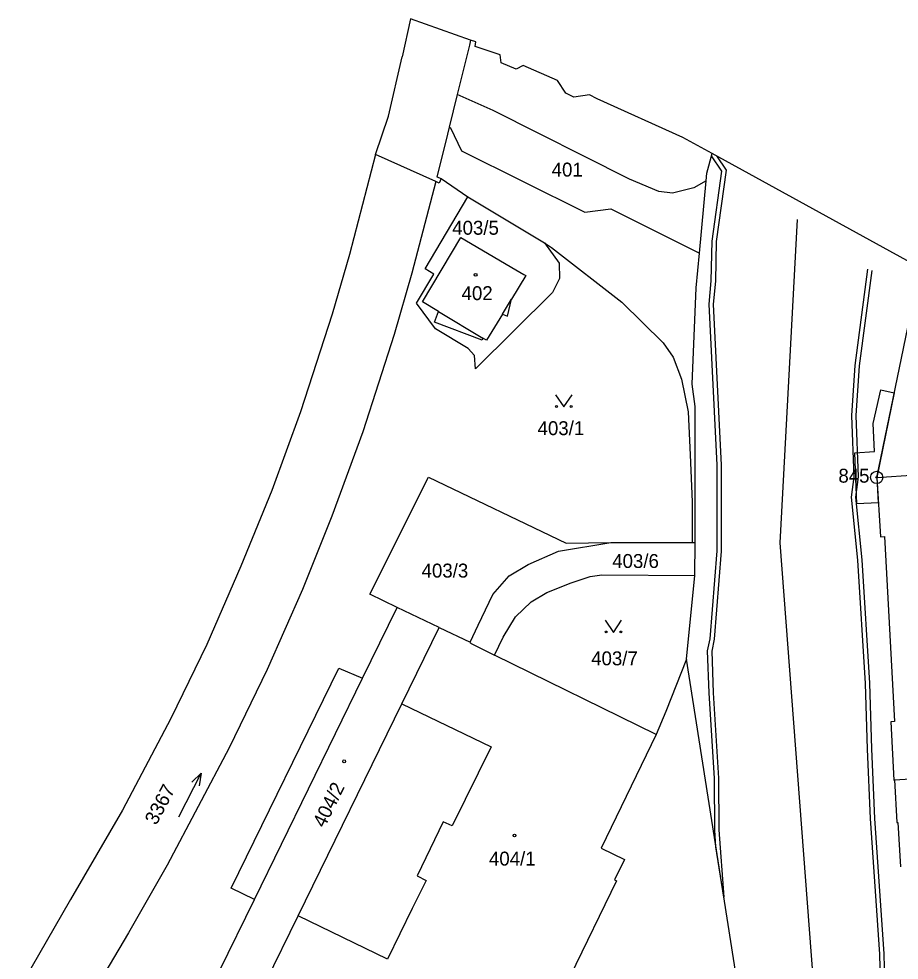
# Model space of a CAD drawing. Extents: x -755819 to -753140, y -1169796 to -1166000.
# Drawn here: x -755603.7 to -755496.3, y -1166282.7 to -1166167.8 of the extents above; entities that cross this region are included whole.
import ezdxf

# ---------------------------------------------------------------- set-up
doc = ezdxf.new("R2010")
doc.units = 0
for name, color, linetype in [('Vrstva 1', 7, 'Continuous'), ('Vrstva 13', 7, 'Continuous'), ('Vrstva 17', 7, 'Continuous'), ('Vrstva 18', 7, 'Continuous'), ('Vrstva 19', 7, 'Continuous'), ('Vrstva 24', 7, 'Continuous'), ('Vrstva 25', 7, 'Continuous'), ('Vrstva 27', 7, 'Continuous'), ('Vrstva 4', 7, 'Continuous'), ('Vrstva 5', 7, 'Continuous')]:
    doc.layers.add(name, color=color, linetype=linetype)

msp = doc.modelspace()

# ---------------------------------------------------------------- linework, layer by layer
at = {"layer": 'Vrstva 1'}
for p, q in [((-755548.57, -1166170.46), (-755548.71, -1166171.04)), ((-755548.71, -1166171.04), (-755550.2, -1166177.09)), ((-755550.2, -1166177.09), (-755551.19, -1166181.08)), ((-755551.19, -1166181.08), (-755551.61, -1166182.79)), ((-755551.61, -1166182.79), (-755552.68, -1166187.12)), ((-755519.74, -1166186.66), (-755519.09, -1166184.27)), ((-755519.83, -1166187.62), (-755519.74, -1166186.66)), ((-755552.83, -1166187.71), (-755555.75, -1166198.89)), ((-755552.42, -1166187.89), (-755552.83, -1166187.71)), ((-755552.68, -1166187.12), (-755552.18, -1166187.34)), ((-755552.18, -1166187.34), (-755552.42, -1166187.89)), ((-755552.18, -1166187.34), (-755548.92, -1166189.58)), ((-755520.66, -1166196.43), (-755519.83, -1166187.62)), ((-755554.1, -1166198.37), (-755548.92, -1166189.58)), ((-755548.92, -1166189.58), (-755539.54, -1166195.16)), ((-755554.44, -1166202.37), (-755549.78, -1166194.51)), ((-755549.78, -1166194.51), (-755543.04, -1166198.48)), ((-755539.54, -1166195.16), (-755537.75, -1166197.67)), ((-755539.54, -1166195.16), (-755538.72, -1166195.75)), ((-755538.72, -1166195.75), (-755530.12, -1166202.42)), ((-755521.06, -1166200.66), (-755520.66, -1166196.43)), ((-755553.06, -1166198.99), (-755554.1, -1166198.37)), ((-755537.75, -1166197.67), (-755537.72, -1166199.55)), ((-755499.03, -1166223.8), (-755493.73, -1166198.23)), ((-755555.75, -1166198.89), (-755557.88, -1166206.37)), ((-755555.18, -1166202.55), (-755553.06, -1166198.99)), ((-755541.85, -1166199.18), (-755543.58, -1166202.04)), ((-755543.04, -1166198.48), (-755542.09, -1166199.04)), ((-755542.09, -1166199.04), (-755541.85, -1166199.18)), ((-755537.72, -1166199.55), (-755538.6, -1166201.26)), ((-755521.55, -1166212.42), (-755521.06, -1166200.66)), ((-755538.6, -1166201.26), (-755547.96, -1166210.54)), ((-755552.85, -1166205.66), (-755555.18, -1166202.55)), ((-755552.48, -1166203.55), (-755554.44, -1166202.37)), ((-755544.06, -1166204.11), (-755543.58, -1166202.04)), ((-755530.12, -1166202.42), (-755525.08, -1166207.38)), ((-755552.96, -1166204.85), (-755552.48, -1166203.55)), ((-755544.69, -1166203.87), (-755546.63, -1166207.07)), ((-755544.69, -1166203.87), (-755544.06, -1166204.11)), ((-755547.16, -1166207.05), (-755552.96, -1166204.85)), ((-755557.88, -1166206.37), (-755561.73, -1166218.26)), ((-755548.85, -1166208.07), (-755552.85, -1166205.66)), ((-755547.06, -1166206.81), (-755547.16, -1166207.05)), ((-755546.63, -1166207.07), (-755547.06, -1166206.81)), ((-755525.08, -1166207.38), (-755523.84, -1166209.14)), ((-755548.08, -1166208.92), (-755548.85, -1166208.07)), ((-755547.96, -1166210.54), (-755548.08, -1166208.92)), ((-755523.84, -1166209.14), (-755522.84, -1166211.82)), ((-755522.84, -1166211.82), (-755522.02, -1166215.82)), ((-755521.16, -1166215.14), (-755521.55, -1166212.42)), ((-755521.16, -1166231.75), (-755521.16, -1166215.14)), ((-755522.02, -1166215.82), (-755521.77, -1166221.07)), ((-755561.73, -1166218.26), (-755565.51, -1166228.52)), ((-755521.77, -1166221.07), (-755521.53, -1166226.79)), ((-755499.03, -1166223.8), (-755494.25, -1166223.5)), ((-755560.87, -1166238.06), (-755553.69, -1166223.76)), ((-755553.69, -1166223.76), (-755536.91, -1166231.84)), ((-755499.03, -1166223.8), (-755498.56, -1166231.06)), ((-755521.53, -1166226.79), (-755521.55, -1166231.75)), ((-755565.51, -1166228.52), (-755569.09, -1166237.47)), ((-755537.83, -1166232.82), (-755531.48, -1166231.77)), ((-755536.91, -1166231.84), (-755531.48, -1166231.77)), ((-755531.48, -1166231.77), (-755521.55, -1166231.75)), ((-755521.55, -1166231.75), (-755521.16, -1166231.75)), ((-755521.23, -1166235.79), (-755521.16, -1166231.75)), ((-755498.56, -1166231.06), (-755498.08, -1166231.03)), ((-755498.08, -1166231.03), (-755496.85, -1166253.61)), ((-755541.55, -1166234.44), (-755537.83, -1166232.82)), ((-755543.85, -1166235.8), (-755541.55, -1166234.44)), ((-755545.88, -1166238.08), (-755543.85, -1166235.8)), ((-755536.29, -1166236.67), (-755534, -1166235.89)), ((-755534, -1166235.89), (-755532.57, -1166235.7)), ((-755532.57, -1166235.7), (-755521.23, -1166235.79)), ((-755522.22, -1166245.97), (-755521.23, -1166235.79)), ((-755569.09, -1166237.47), (-755573.39, -1166247.26)), ((-755539.28, -1166237.86), (-755536.29, -1166236.67)), ((-755557.52, -1166239.7), (-755560.87, -1166238.06)), ((-755547.66, -1166241.84), (-755545.88, -1166238.08)), ((-755541.2, -1166239.01), (-755539.28, -1166237.86)), ((-755561.76, -1166248.32), (-755557.52, -1166239.7)), ((-755552.4, -1166242.13), (-755557.52, -1166239.7)), ((-755543.1, -1166240.84), (-755541.2, -1166239.01)), ((-755544.6, -1166243.29), (-755543.1, -1166240.84)), ((-755548.64, -1166243.93), (-755547.66, -1166241.84)), ((-755556.96, -1166251.45), (-755552.4, -1166242.13)), ((-755552.4, -1166242.13), (-755548.64, -1166243.93)), ((-755548.55, -1166243.96), (-755548.64, -1166243.93)), ((-755548.58, -1166244.05), (-755548.55, -1166243.96)), ((-755548.58, -1166244.05), (-755545.64, -1166245.5)), ((-755545.64, -1166245.5), (-755544.6, -1166243.29)), ((-755525.94, -1166255.2), (-755545.64, -1166245.5)), ((-755522.22, -1166245.97), (-755524.75, -1166252.36)), ((-755515.76, -1166287.3), (-755522.22, -1166245.97)), ((-755573.39, -1166247.26), (-755578.03, -1166256.83)), ((-755577.8, -1166273.92), (-755564.64, -1166247.09)), ((-755564.64, -1166247.09), (-755561.76, -1166248.32)), ((-755569.63, -1166277.31), (-755556.96, -1166251.45)), ((-755524.75, -1166252.36), (-755525.94, -1166255.2)), ((-755496.85, -1166253.61), (-755497.32, -1166253.64)), ((-755497.32, -1166253.64), (-755496.93, -1166260.74)), ((-755525.94, -1166255.2), (-755532.63, -1166269.06)), ((-755578.03, -1166256.83), (-755585.61, -1166271.14)), ((-755496.85, -1166260.73), (-755481.49, -1166259.72)), ((-755496.93, -1166260.74), (-755496.85, -1166260.73)), ((-755496.85, -1166260.73), (-755496.59, -1166265.94)), ((-755496.59, -1166265.94), (-755496.43, -1166265.94)), ((-755496.43, -1166265.94), (-755496.14, -1166271.32)), ((-755532.63, -1166269.06), (-755529.8, -1166270.42)), ((-755529.8, -1166270.42), (-755531.03, -1166272.93)), ((-755585.61, -1166271.14), (-755590.29, -1166279.39)), ((-755530.78, -1166273.05), (-755536.43, -1166284.67)), ((-755531.03, -1166272.93), (-755530.78, -1166273.05)), ((-755574.95, -1166275.31), (-755577.8, -1166273.92)), ((-755579.22, -1166284.04), (-755574.95, -1166275.31)), ((-755574.14, -1166286.52), (-755569.63, -1166277.31)), ((-755590.29, -1166279.39), (-755597.05, -1166290.69))]:
    msp.add_line(p, q, dxfattribs=at)
at = {"layer": 'Vrstva 13'}
for p, q in [((-755555.89, -1166167.84), (-755556.93, -1166172.47)), ((-755548.57, -1166170.46), (-755555.89, -1166167.84)), ((-755547.94, -1166170.66), (-755548.57, -1166170.46)), ((-755548.01, -1166171.23), (-755547.94, -1166170.66)), ((-755544.95, -1166172.25), (-755548.01, -1166171.23)), ((-755558.57, -1166179.74), (-755556.93, -1166172.47)), ((-755544.83, -1166173.21), (-755544.95, -1166172.25)), ((-755543.02, -1166173.98), (-755544.83, -1166173.21)), ((-755542.16, -1166173.52), (-755543.02, -1166173.98)), ((-755537.95, -1166175.37), (-755542.16, -1166173.52)), ((-755536.94, -1166176.93), (-755537.95, -1166175.37)), ((-755535.99, -1166177.41), (-755536.94, -1166176.93)), ((-755534.06, -1166177.13), (-755535.99, -1166177.41)), ((-755533.14, -1166177.6), (-755534.06, -1166177.13)), ((-755522.66, -1166182.31), (-755533.14, -1166177.6)), ((-755560.17, -1166184.38), (-755558.57, -1166179.74)), ((-755519.09, -1166184.27), (-755522.66, -1166182.31)), ((-755560.17, -1166184.38), (-755563.36, -1166196.59)), ((-755493.73, -1166198.23), (-755519.09, -1166184.27)), ((-755563.36, -1166196.59), (-755565.45, -1166203.87)), ((-755565.45, -1166203.87), (-755569.33, -1166215.81)), ((-755569.33, -1166215.81), (-755572.81, -1166225.41)), ((-755572.81, -1166225.41), (-755576.59, -1166234.66)), ((-755576.59, -1166234.66), (-755580.75, -1166244.2)), ((-755580.75, -1166244.2), (-755585.13, -1166253.23)), ((-755585.13, -1166253.23), (-755591.05, -1166264.4)), ((-755591.05, -1166264.4), (-755597.38, -1166275.33)), ((-755597.38, -1166275.33), (-755603.69, -1166286.23))]:
    msp.add_line(p, q, dxfattribs=at)
at = {"layer": 'Vrstva 24'}
for radius in [0.75, 0.1]:
    msp.add_circle((-755499.03, -1166223.8), radius, dxfattribs=at)
at = {"layer": 'Vrstva 25'}
for p, q in [((-755538.2, -1166213.71), (-755537.2, -1166215.21)), ((-755537.2, -1166215.21), (-755536.2, -1166213.71)), ((-755532.15, -1166241.22), (-755531.15, -1166242.72)), ((-755531.15, -1166242.72), (-755530.15, -1166241.22))]:
    msp.add_line(p, q, dxfattribs=at)
for points in [[(-755584.15, -1166265.25), (-755581.45, -1166259.89), (-755582.57, -1166261.01)], [(-755581.45, -1166259.89), (-755581.68, -1166261.46)]]:
    msp.add_lwpolyline(points, dxfattribs=at)
for centre, radius in [((-755547.96, -1166199.08), 0.175), ((-755538.1, -1166215.16), 0.112), ((-755536.3, -1166215.16), 0.112), ((-755532.05, -1166242.67), 0.112), ((-755530.25, -1166242.67), 0.112), ((-755563.99, -1166258.46), 0.175), ((-755543.22, -1166267.51), 0.175)]:
    msp.add_circle(centre, radius, dxfattribs=at)
at = {"layer": 'Vrstva 27'}
for p, q in [((-755519.17, -1166184.56), (-755519.09, -1166184.27)), ((-755517.91, -1166186.43), (-755519.17, -1166184.56)), ((-755518.56, -1166184.56), (-755517.39, -1166186.31)), ((-755519.11, -1166194.98), (-755517.91, -1166186.43)), ((-755517.39, -1166186.31), (-755518.61, -1166195.02)), ((-755519.21, -1166199.83), (-755519.11, -1166194.98)), ((-755518.61, -1166195.02), (-755518.71, -1166199.85)), ((-755501.67, -1166210.15), (-755500.09, -1166198.39)), ((-755501.67, -1166210.15), (-755500.09, -1166198.39)), ((-755501.67, -1166210.15), (-755500.09, -1166198.39)), ((-755499.61, -1166198.55), (-755501.17, -1166210.19)), ((-755499.61, -1166198.55), (-755501.17, -1166210.19)), ((-755499.61, -1166198.55), (-755501.17, -1166210.19)), ((-755519.47, -1166202.66), (-755519.21, -1166199.83)), ((-755518.71, -1166199.85), (-755518.97, -1166202.68)), ((-755518.51, -1166222.33), (-755519.47, -1166202.66)), ((-755518.97, -1166202.68), (-755518.01, -1166222.31)), ((-755502.06, -1166216.24), (-755501.67, -1166210.15)), ((-755502.06, -1166216.24), (-755501.67, -1166210.15)), ((-755502.06, -1166216.24), (-755501.67, -1166210.15)), ((-755501.17, -1166210.19), (-755501.56, -1166216.24)), ((-755501.17, -1166210.19), (-755501.56, -1166216.24)), ((-755501.17, -1166210.19), (-755501.56, -1166216.24)), ((-755499.46, -1166217.21), (-755498.52, -1166213.11)), ((-755498.52, -1166213.11), (-755496.89, -1166213.49)), ((-755496.89, -1166213.49), (-755499.03, -1166223.8)), ((-755501.79, -1166223.72), (-755502.06, -1166216.24)), ((-755501.79, -1166223.72), (-755502.06, -1166216.24)), ((-755501.79, -1166223.72), (-755502.06, -1166216.24)), ((-755501.56, -1166216.24), (-755501.29, -1166223.74)), ((-755501.56, -1166216.24), (-755501.29, -1166223.74)), ((-755501.56, -1166216.24), (-755501.29, -1166223.74)), ((-755499.31, -1166220.65), (-755499.46, -1166217.21)), ((-755501.7, -1166220.81), (-755499.31, -1166220.65)), ((-755501.43, -1166227.02), (-755501.7, -1166220.81)), ((-755518.51, -1166232.77), (-755518.51, -1166222.33)), ((-755518.01, -1166222.31), (-755518.01, -1166232.79)), ((-755502.12, -1166226.23), (-755501.79, -1166223.72)), ((-755502.12, -1166226.23), (-755501.79, -1166223.72)), ((-755502.12, -1166226.23), (-755501.79, -1166223.72)), ((-755501.29, -1166223.74), (-755501.62, -1166226.23)), ((-755501.29, -1166223.74), (-755501.62, -1166226.23)), ((-755501.29, -1166223.74), (-755501.62, -1166226.23)), ((-755499.03, -1166223.8), (-755498.83, -1166226.91)), ((-755501.32, -1166233.9), (-755502.12, -1166226.23)), ((-755501.32, -1166233.9), (-755502.12, -1166226.23)), ((-755501.32, -1166233.9), (-755502.12, -1166226.23)), ((-755501.62, -1166226.23), (-755500.82, -1166233.86)), ((-755501.62, -1166226.23), (-755500.82, -1166233.86)), ((-755501.62, -1166226.23), (-755500.82, -1166233.86)), ((-755498.83, -1166226.91), (-755501.43, -1166227.02)), ((-755519.36, -1166243.5), (-755518.51, -1166232.77)), ((-755518.01, -1166232.79), (-755518.86, -1166243.56)), ((-755500.4, -1166248.95), (-755501.32, -1166233.9)), ((-755500.4, -1166248.95), (-755501.32, -1166233.9)), ((-755500.4, -1166248.95), (-755501.32, -1166233.9)), ((-755500.82, -1166233.86), (-755499.9, -1166248.93)), ((-755500.82, -1166233.86), (-755499.9, -1166248.93)), ((-755500.82, -1166233.86), (-755499.9, -1166248.93)), ((-755519.66, -1166244.99), (-755519.36, -1166243.5)), ((-755518.86, -1166243.56), (-755519.16, -1166245.03)), ((-755519.47, -1166250.1), (-755519.66, -1166244.99)), ((-755519.16, -1166245.03), (-755518.97, -1166250.08)), ((-755500.15, -1166256.97), (-755500.4, -1166248.95)), ((-755500.15, -1166256.97), (-755500.4, -1166248.95)), ((-755500.15, -1166256.97), (-755500.4, -1166248.95)), ((-755499.9, -1166248.93), (-755499.65, -1166256.95)), ((-755499.9, -1166248.93), (-755499.65, -1166256.95)), ((-755499.9, -1166248.93), (-755499.65, -1166256.95)), ((-755518.82, -1166260.54), (-755519.47, -1166250.1)), ((-755518.97, -1166250.08), (-755518.32, -1166260.52)), ((-755499.8, -1166265.45), (-755500.15, -1166256.97)), ((-755499.8, -1166265.45), (-755500.15, -1166256.97)), ((-755499.8, -1166265.45), (-755500.15, -1166256.97)), ((-755499.65, -1166256.95), (-755499.3, -1166265.42)), ((-755499.65, -1166256.95), (-755499.3, -1166265.42)), ((-755499.65, -1166256.95), (-755499.3, -1166265.42)), ((-755518.79, -1166266.85), (-755518.82, -1166260.54)), ((-755518.32, -1166260.52), (-755518.29, -1166266.83)), ((-755498.66, -1166281.99), (-755499.8, -1166265.45)), ((-755498.66, -1166281.99), (-755499.8, -1166265.45)), ((-755498.66, -1166281.99), (-755499.8, -1166265.45)), ((-755499.3, -1166265.42), (-755498.16, -1166281.97)), ((-755499.3, -1166265.42), (-755498.16, -1166281.97)), ((-755499.3, -1166265.42), (-755498.16, -1166281.97)), ((-755518.64, -1166268.89), (-755518.79, -1166266.85)), ((-755518.29, -1166266.83), (-755517.68, -1166275.04)), ((-755517.68, -1166275.04), (-755518.64, -1166268.89)), ((-755498.43, -1166290.06), (-755498.66, -1166281.99)), ((-755498.43, -1166290.06), (-755498.66, -1166281.99)), ((-755498.43, -1166290.06), (-755498.66, -1166281.99)), ((-755498.16, -1166281.97), (-755497.93, -1166290)), ((-755498.16, -1166281.97), (-755497.93, -1166290)), ((-755498.16, -1166281.97), (-755497.93, -1166290))]:
    msp.add_line(p, q, dxfattribs=at)
at = {"layer": 'Vrstva 4'}
for p, q in [((-755545.8, -1166179.02), (-755550.2, -1166177.09)), ((-755529.19, -1166187.41), (-755545.8, -1166179.02)), ((-755551.19, -1166181.08), (-755551.02, -1166181.15)), ((-755551.02, -1166181.15), (-755549.67, -1166183.94)), ((-755552.83, -1166187.71), (-755560.17, -1166184.38)), ((-755549.67, -1166183.94), (-755534.62, -1166191.43)), ((-755525.59, -1166188.92), (-755529.19, -1166187.41)), ((-755519.83, -1166187.62), (-755521.34, -1166188.46)), ((-755523.93, -1166189.13), (-755525.59, -1166188.92)), ((-755521.34, -1166188.46), (-755523.93, -1166189.13)), ((-755534.62, -1166191.43), (-755531.46, -1166191.04)), ((-755531.46, -1166191.04), (-755520.66, -1166196.43)), ((-755544.69, -1166203.87), (-755543.58, -1166202.04)), ((-755552.48, -1166203.55), (-755547.06, -1166206.81)), ((-755574.95, -1166275.31), (-755561.76, -1166248.32)), ((-755556.96, -1166251.45), (-755546.06, -1166256.7)), ((-755546.06, -1166256.7), (-755550.84, -1166266.34)), ((-755551.9, -1166265.84), (-755555.09, -1166272.45)), ((-755550.84, -1166266.34), (-755551.9, -1166265.84)), ((-755554.01, -1166272.99), (-755555.71, -1166276.44)), ((-755555.09, -1166272.45), (-755554.01, -1166272.99)), ((-755555.71, -1166276.44), (-755558.72, -1166282.59)), ((-755558.72, -1166282.59), (-755569.63, -1166277.31))]:
    msp.add_line(p, q, dxfattribs=at)
at = {"layer": 'Vrstva 5'}
for p, q in [((-755508.71, -1166192.35), (-755510.84, -1166231.8)), ((-755510.84, -1166231.8), (-755503.16, -1166332.72))]:
    msp.add_line(p, q, dxfattribs=at)

# ---------------------------------------------------------------- texts
at = {"layer": 'Vrstva 17'}
msp.add_text('845', height=1.7, dxfattribs=at).set_placement((-755503.7, -1166224.45))
at = {"layer": 'Vrstva 18'}
for s, p in [('401', (-755538.68, -1166187.09)), ('403/5', (-755550.81, -1166194.19)), ('403/1', (-755540.4, -1166218.65)), ('403/6', (-755531.29, -1166234.86)), ('403/3', (-755554.55, -1166236.03)), ('403/7', (-755533.86, -1166246.74))]:
    msp.add_text(s, height=1.7, dxfattribs=at).set_placement(p)
msp.add_text('3367', height=1.7, rotation=62.1086, dxfattribs=at).set_placement((-755586.92, -1166266.34))
at = {"layer": 'Vrstva 19'}
for s, p in [('402', (-755549.67, -1166202.17)), ('404/1', (-755546.33, -1166271.18))]:
    msp.add_text(s, height=1.7, dxfattribs=at).set_placement(p)
msp.add_text('404/2', height=1.7, rotation=63.8848, dxfattribs=at).set_placement((-755566.39, -1166266.67))

doc.saveas('drawing.dxf')
